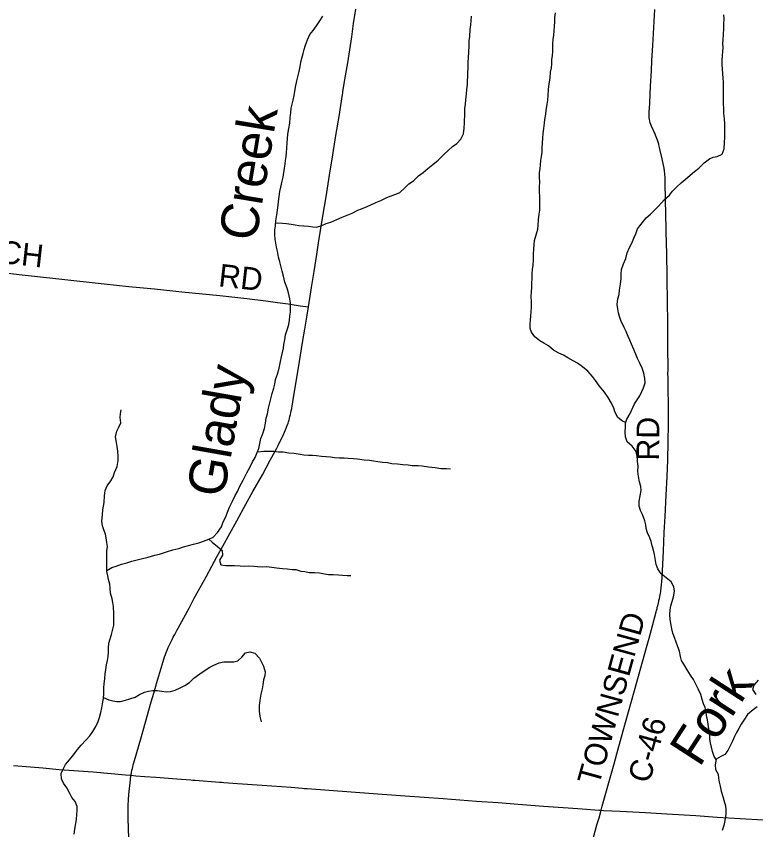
# Model space of a CAD drawing. Extents: x 1442749 to 1756758, y 235267 to 677782.
# Drawn here: x 1596416 to 1606204, y 466178 to 476949 of the extents above; entities that cross this region are included whole.
import ezdxf

# ---------------------------------------------------------------- set-up
doc = ezdxf.new("R2010")
doc.units = 0
for name, color, linetype in [('GM_X_County_Road', 7, 'Continuous'), ('GM_X_County_Road_Text', 7, 'Continuous'), ('GM_X_Major_River', 7, 'Continuous'), ('GM_X_Major_River_Text', 7, 'Continuous'), ('GM_X_Minor_River', 7, 'Continuous'), ('GM_X_Minor_River_Text', 7, 'Continuous'), ('GM_X_Township_Road', 7, 'Continuous'), ('GM_X_Township_Road_Text', 7, 'Continuous')]:
    doc.layers.add(name, color=color, linetype=linetype)

msp = doc.modelspace()

# ---------------------------------------------------------------- linework, layer by layer
at = {"layer": 'GM_X_County_Road'}
for points in [[(1600285, 473101), (1600326, 473357), (1600359, 473568), (1600395, 473794), (1600418, 473950), (1600445, 474115), (1600474, 474303), (1600516, 474559), (1600562, 474847), (1600607, 475116), (1600647, 475369), (1600690, 475624), (1600734, 475915), (1600737, 475932), (1600740, 475952), (1600775, 476162), (1600804, 476334), (1600856, 476678), (1600882, 476853), (1600915, 477070)], [(1604158, 466437), (1604173, 466491), (1604204, 466602), (1604286, 466896), (1604331, 467053), (1604366, 467183), (1604428, 467408), (1604481, 467597), (1604599, 468021), (1604759, 468593), (1604792, 468716), (1604841, 468896), (1604887, 469064), (1604892, 469083), (1604897, 469103), (1604901, 469122), (1604911, 469161), (1604916, 469182), (1604920, 469199), (1604923, 469214), (1604929, 469242), (1604934, 469265), (1604938, 469289), (1604943, 469312), (1604946, 469330), (1604949, 469352), (1604952, 469373), (1604954, 469389), (1604956, 469413), (1604958, 469434), (1604960, 469451), (1604968, 469605), (1604982, 469867), (1604994, 470116), (1605005, 470325), (1605019, 470607), (1605032, 470856), (1605040, 471073), (1605046, 471315), (1605048, 471552), (1605049, 471716), (1605044, 472106), (1605043, 472178), (1605042, 472201), (1605043, 472280), (1605041, 472569), (1605039, 472926), (1605037, 473139), (1605030, 473507), (1605026, 473802), (1605020, 474097), (1605015, 474363), (1605011, 474484), (1605005, 474779), (1605003, 474826), (1605002, 474845), (1605000, 474870), (1604998, 474891), (1604995, 474910), (1604993, 474924), (1604990, 474937), (1604983, 474976), (1604964, 475062), (1604939, 475174), (1604931, 475210), (1604926, 475231), (1604920, 475254), (1604912, 475281), (1604904, 475308), (1604896, 475331), (1604887, 475354), (1604877, 475377), (1604867, 475400), (1604858, 475417), (1604850, 475435), (1604822, 475494), (1604814, 475517), (1604807, 475539), (1604801, 475563), (1604798, 475582), (1604795, 475604), (1604794, 475622), (1604793, 475640), (1604794, 475668), (1604794, 475689), (1604796, 475728), (1604800, 475803), (1604813, 476023), (1604823, 476226), (1604830, 476364), (1604841, 476563), (1604867, 477038)], [(1597934, 466899), (1597936, 466909), (1597941, 466933), (1597948, 466967), (1597953, 466989), (1597958, 467012), (1597965, 467037), (1597973, 467063), (1598072, 467413), (1598125, 467603), (1598204, 467874), (1598237, 467987), (1598264, 468079), (1598268, 468094), (1598274, 468113), (1598346, 468362), (1598369, 468437), (1598379, 468467), (1598390, 468500), (1598400, 468525), (1598413, 468558), (1598427, 468590), (1598444, 468627), (1598460, 468660), (1598478, 468698), (1598494, 468728), (1598513, 468763), (1598541, 468817), (1598558, 468848), (1598584, 468896), (1598703, 469114), (1598773, 469244), (1598928, 469526), (1599005, 469667), (1599077, 469799), (1599151, 469935), (1599337, 470270), (1599457, 470489), (1599549, 470655), (1599674, 470879), (1599778, 471072), (1599865, 471231), (1599878, 471257), (1599893, 471286), (1599906, 471312), (1599920, 471341), (1599943, 471389), (1599953, 471413), (1599980, 471473), (1600003, 471531), (1600013, 471562), (1600020, 471580), (1600027, 471604), (1600033, 471624), (1600039, 471648), (1600046, 471675), (1600052, 471702), (1600057, 471726), (1600063, 471757), (1600069, 471791), (1600072, 471813), (1600078, 471846), (1600164, 472380), (1600205, 472629), (1600236, 472807), (1600267, 472991), (1600285, 473101)], [(1596381, 467029), (1596606, 467010), (1596769, 466996), (1596985, 466978), (1597436, 466943), (1597861, 466907), (1597934, 466899)], [(1597907, 466064), (1597899, 466330), (1597897, 466464), (1597897, 466482), (1597897, 466501), (1597898, 466527), (1597900, 466550), (1597902, 466577), (1597908, 466645), (1597927, 466839), (1597928, 466857), (1597931, 466877), (1597934, 466899)], [(1597934, 466899), (1597998, 466893), (1598116, 466883), (1598263, 466873), (1598541, 466851), (1598729, 466837), (1598754, 466836), (1598783, 466834), (1599108, 466810), (1599137, 466808), (1599165, 466805), (1599346, 466792), (1599670, 466767), (1600053, 466740), (1600202, 466728), (1600230, 466726), (1600266, 466723), (1601142, 466659), (1601564, 466626), (1602068, 466590), (1602507, 466558), (1602795, 466537), (1603060, 466517), (1603393, 466492), (1603848, 466459), (1604130, 466439), (1604158, 466437)], [(1604158, 466437), (1604189, 466435), (1604408, 466424), (1604745, 466405), (1605027, 466388), (1605413, 466365), (1605692, 466346), (1606303, 466309), (1606324, 466308), (1606346, 466307), (1606566, 466294), (1606697, 466285), (1606749, 466281)]]:
    msp.add_lwpolyline(points, dxfattribs=at)
at = {"layer": 'GM_X_Major_River'}
for points in [[(1606238, 468160), (1606177, 468091), (1606160, 468037), (1606206, 467970)], [(1606223, 467807), (1606168, 467764), (1606096, 467704), (1606057, 467644), (1606009, 467575), (1605978, 467518), (1605951, 467466), (1605922, 467411), (1605897, 467351), (1605871, 467298)], [(1605871, 467298), (1605836, 467226), (1605797, 467175), (1605744, 467150), (1605681, 467111), (1605665, 467039), (1605670, 466975), (1605705, 466916), (1605712, 466860), (1605721, 466810), (1605732, 466753), (1605748, 466687), (1605767, 466620), (1605782, 466568), (1605802, 466495), (1605809, 466445), (1605806, 466383), (1605796, 466301), (1605783, 466233), (1605759, 466170)]]:
    msp.add_lwpolyline(points, dxfattribs=at)
at = {"layer": 'GM_X_Minor_River'}
for points in [[(1599851, 474216), (1599940, 474212), (1599994, 474207), (1600056, 474196), (1600108, 474189), (1600158, 474181), (1600222, 474176), (1600284, 474171), (1600340, 474162), (1600390, 474158), (1600461, 474177), (1600517, 474204), (1600578, 474225), (1600658, 474260), (1600729, 474290), (1600796, 474315), (1600862, 474342), (1600937, 474381), (1600987, 474400), (1601060, 474430), (1601110, 474453), (1601175, 474482), (1601241, 474511), (1601320, 474548), (1601377, 474570), (1601439, 474593), (1601494, 474616), (1601559, 474678), (1601613, 474729), (1601672, 474772), (1601741, 474838), (1601802, 474881), (1601863, 474932), (1601930, 474986), (1602001, 475045), (1602082, 475124), (1602135, 475171), (1602192, 475223), (1602246, 475264), (1602301, 475323), (1602334, 475391), (1602345, 475469), (1602350, 475539), (1602352, 475662), (1602355, 475728), (1602362, 475786), (1602366, 475842), (1602375, 475924), (1602382, 475980), (1602387, 476046), (1602393, 476202), (1602398, 476266), (1602399, 476348), (1602402, 476401), (1602407, 476481), (1602410, 476549), (1602413, 476625), (1602420, 476683), (1602425, 476775), (1602432, 476837), (1602438, 476887), (1602443, 476951)], [(1600005, 475329), (1600012, 475389), (1600023, 475463), (1600036, 475533), (1600041, 475603), (1600050, 475677), (1600056, 475733), (1600067, 475785), (1600080, 475837), (1600093, 475899), (1600104, 475955), (1600112, 476011), (1600129, 476095), (1600146, 476163), (1600159, 476219), (1600172, 476283), (1600185, 476339), (1600196, 476393), (1600212, 476457), (1600229, 476509), (1600246, 476567), (1600269, 476639), (1600304, 476708), (1600347, 476762), (1600392, 476825), (1600433, 476887), (1600472, 476953)], [(1604483, 471570), (1604439, 471588), (1604380, 471638), (1604341, 471711), (1604325, 471761), (1604296, 471828), (1604251, 471903), (1604200, 471972), (1604135, 472051), (1604084, 472127), (1604042, 472180), (1603983, 472251), (1603913, 472308), (1603844, 472355), (1603786, 472386), (1603719, 472427), (1603661, 472460), (1603599, 472490), (1603527, 472529), (1603462, 472586), (1603400, 472623), (1603345, 472654), (1603281, 472703), (1603236, 472766), (1603220, 472816), (1603219, 472866), (1603222, 472928), (1603227, 472980), (1603231, 473040), (1603234, 473092), (1603235, 473169), (1603232, 473241), (1603237, 473301), (1603242, 473357), (1603242, 473415), (1603245, 473477), (1603246, 473543), (1603251, 473595), (1603258, 473653), (1603261, 473726), (1603264, 473802), (1603266, 473866), (1603269, 473924), (1603276, 473980), (1603299, 474054), (1603318, 474130), (1603325, 474182), (1603330, 474254), (1603339, 474330), (1603344, 474384), (1603345, 474454), (1603347, 474508), (1603344, 474562), (1603343, 474624), (1603340, 474691), (1603345, 474753), (1603343, 474817), (1603342, 474879), (1603351, 474931), (1603356, 474983), (1603360, 475041), (1603369, 475093), (1603376, 475151), (1603379, 475205), (1603382, 475269), (1603384, 475336), (1603391, 475396), (1603398, 475464), (1603409, 475534), (1603414, 475584), (1603427, 475652), (1603431, 475702), (1603445, 475786), (1603451, 475840), (1603458, 475900), (1603463, 475980), (1603470, 476056), (1603481, 476130), (1603486, 476208), (1603499, 476266), (1603504, 476320), (1603507, 476372), (1603513, 476432), (1603518, 476484), (1603519, 476591), (1603524, 476641), (1603531, 476699), (1603534, 476753), (1603539, 476823), (1603543, 476873), (1603546, 476931), (1603553, 476995)], [(1604400, 473322), (1604414, 473404), (1604423, 473478), (1604421, 473536), (1604428, 473598), (1604453, 473670), (1604484, 473740), (1604503, 473818), (1604534, 473887), (1604565, 473943), (1604590, 474011), (1604615, 474067), (1604638, 474133), (1604689, 474196), (1604752, 474279), (1604813, 474331), (1604864, 474384), (1604915, 474436), (1604990, 474521), (1605063, 474580), (1605104, 474634), (1605159, 474691), (1605216, 474743), (1605268, 474790), (1605335, 474847), (1605394, 474895), (1605449, 474936), (1605520, 475011), (1605591, 475062), (1605641, 475086), (1605692, 475093), (1605760, 475122), (1605785, 475196), (1605790, 475280), (1605793, 475348), (1605796, 475402), (1605795, 475469), (1605796, 475523), (1605790, 475591), (1605783, 475663), (1605782, 475721), (1605779, 475800), (1605778, 475854), (1605779, 475904), (1605777, 475962), (1605778, 476026), (1605775, 476076), (1605774, 476128), (1605768, 476187), (1605765, 476255), (1605760, 476309), (1605759, 476365), (1605762, 476431), (1605768, 476481), (1605771, 476533), (1605770, 476587), (1605772, 476637), (1605779, 476708), (1605780, 476788), (1605783, 476842), (1605786, 476918), (1605783, 476968)], [(1597615, 469613), (1597681, 469651), (1597737, 469666), (1597811, 469693), (1597878, 469714), (1597944, 469733), (1598001, 469747), (1598071, 469766), (1598160, 469789), (1598252, 469816), (1598313, 469829), (1598405, 469858), (1598490, 469883), (1598568, 469904), (1598631, 469923), (1598695, 469942), (1598764, 469961), (1598832, 469976), (1598895, 469998), (1598963, 470025), (1599022, 470054), (1599079, 470114), (1599132, 470189), (1599153, 470255), (1599190, 470321), (1599211, 470382), (1599238, 470448), (1599277, 470530), (1599314, 470604), (1599343, 470657), (1599374, 470729), (1599421, 470805), (1599468, 470904), (1599511, 470982), (1599544, 471048), (1599577, 471105), (1599606, 471173), (1599629, 471227), (1599653, 471359), (1599674, 471411), (1599703, 471489), (1599716, 471561), (1599725, 471627), (1599740, 471685), (1599757, 471760), (1599772, 471832), (1599789, 471900), (1599805, 471956), (1599826, 472024), (1599839, 472080), (1599846, 472140), (1599873, 472210), (1599894, 472292), (1599915, 472378), (1599926, 472442), (1599939, 472496), (1599954, 472554), (1599960, 472604), (1599971, 472666), (1599982, 472730), (1600007, 472812), (1600022, 472868), (1600033, 472927), (1600038, 472978), (1600046, 473032), (1600047, 473098), (1600046, 473150), (1600037, 473210), (1600020, 473286), (1600001, 473351), (1599973, 473429), (1599952, 473508), (1599935, 473576), (1599920, 473645), (1599905, 473699), (1599886, 473761), (1599873, 473840), (1599861, 473894), (1599850, 473944), (1599843, 473996), (1599838, 474061), (1599840, 474123), (1599847, 474175), (1599854, 474243), (1599867, 474321), (1599874, 474381), (1599881, 474447), (1599886, 474499), (1599896, 474561), (1599907, 474629), (1599918, 474687), (1599935, 474765), (1599950, 474821), (1599968, 474937), (1599976, 474991), (1599981, 475041), (1599988, 475091), (1599992, 475143), (1599999, 475203), (1600000, 475273), (1600005, 475329)], [(1605681, 467109), (1605655, 467146), (1605630, 467212), (1605619, 467273), (1605607, 467329), (1605596, 467379), (1605595, 467447), (1605582, 467514), (1605575, 467574), (1605565, 467632), (1605554, 467689), (1605547, 467743), (1605536, 467797), (1605512, 467847), (1605497, 467902), (1605478, 467968), (1605443, 468043), (1605413, 468107), (1605382, 468166), (1605341, 468226), (1605298, 468297), (1605266, 468350), (1605221, 468418), (1605210, 468473), (1605195, 468543), (1605173, 468601), (1605150, 468662), (1605127, 468724), (1605108, 468781), (1605094, 468837), (1605079, 468909), (1605070, 468968), (1605067, 469022), (1605072, 469088), (1605082, 469142), (1605097, 469202), (1605114, 469262), (1605127, 469336), (1605118, 469396), (1605083, 469461), (1605019, 469513), (1604954, 469566), (1604906, 469631), (1604885, 469690), (1604872, 469768), (1604865, 469822), (1604850, 469878), (1604832, 469939), (1604821, 469993), (1604804, 470043), (1604770, 470108), (1604753, 470166), (1604748, 470217), (1604738, 470269), (1604706, 470353), (1604680, 470406), (1604661, 470462), (1604660, 470530), (1604673, 470600), (1604686, 470668), (1604682, 470725), (1604667, 470787), (1604654, 470857), (1604645, 470927), (1604646, 470994), (1604641, 471054), (1604641, 471104), (1604620, 471186), (1604569, 471257), (1604504, 471314), (1604479, 471381), (1604476, 471447), (1604482, 471513), (1604481, 471563), (1604498, 471615), (1604543, 471690), (1604599, 471816), (1604668, 471923), (1604695, 471979), (1604720, 472031), (1604739, 472095), (1604738, 472153), (1604721, 472223), (1604701, 472288), (1604668, 472354), (1604639, 472417), (1604614, 472483), (1604592, 472536), (1604561, 472606), (1604536, 472659), (1604515, 472709), (1604491, 472776), (1604462, 472828), (1604419, 472919), (1604402, 472973), (1604388, 473023), (1604377, 473076), (1604368, 473134), (1604377, 473210), (1604396, 473264), (1604400, 473322)], [(1597562, 470414), (1597580, 470510), (1597585, 470600), (1597592, 470672), (1597619, 470730), (1597666, 470799), (1597699, 470851), (1597717, 470907), (1597751, 470987), (1597764, 471069), (1597766, 471121), (1597759, 471191), (1597754, 471251), (1597741, 471306), (1597732, 471382), (1597749, 471454), (1597772, 471510), (1597799, 471567), (1597791, 471636), (1597794, 471688), (1597803, 471740)], [(1599611, 471183), (1599691, 471190), (1599759, 471191), (1599825, 471190), (1599889, 471182), (1599947, 471181), (1600023, 471170), (1600096, 471165), (1600172, 471150), (1600222, 471141), (1600286, 471136), (1600338, 471136), (1600392, 471133), (1600456, 471126), (1600518, 471121), (1600574, 471114), (1600630, 471108), (1600694, 471103), (1600755, 471102), (1600809, 471097), (1600879, 471093), (1600933, 471088), (1601019, 471077), (1601093, 471070), (1601145, 471063), (1601203, 471052), (1601263, 471047), (1601331, 471041), (1601389, 471028), (1601463, 471021), (1601532, 471016), (1601604, 471011), (1601656, 471002), (1601736, 470999), (1601788, 470995), (1601872, 470985), (1601960, 470974), (1602036, 470963), (1602112, 470960), (1602163, 470958)], [(1597184, 466119), (1597193, 466185), (1597206, 466261), (1597215, 466317), (1597219, 466379), (1597222, 466433), (1597223, 466486), (1597196, 466550), (1597154, 466605), (1597125, 466657), (1597086, 466732), (1597042, 466793), (1597015, 466851), (1597012, 466921), (1597031, 466973), (1597068, 467041), (1597119, 467104), (1597178, 467174), (1597229, 467239), (1597274, 467297), (1597343, 467370), (1597390, 467423), (1597429, 467479), (1597468, 467543), (1597501, 467610), (1597517, 467664), (1597534, 467730), (1597551, 467794), (1597558, 467846), (1597571, 467914), (1597574, 467982), (1597577, 468058), (1597582, 468108), (1597587, 468177), (1597595, 468247), (1597602, 468297), (1597609, 468363), (1597622, 468419), (1597633, 468471), (1597639, 468531), (1597636, 468581), (1597641, 468649), (1597658, 468705), (1597677, 468765), (1597696, 468833), (1597706, 468887), (1597709, 468953), (1597706, 469035), (1597704, 469135), (1597696, 469185), (1597685, 469236), (1597664, 469312), (1597661, 469376), (1597654, 469430), (1597638, 469491), (1597627, 469541), (1597616, 469597), (1597613, 469664), (1597613, 469728), (1597617, 469812), (1597617, 469872), (1597622, 469928), (1597617, 469980), (1597608, 470042), (1597596, 470093), (1597577, 470149), (1597558, 470203), (1597548, 470266), (1597556, 470346), (1597562, 470414)], [(1598964, 470025), (1599011, 469984), (1599078, 469929), (1599140, 469874), (1599147, 469816), (1599108, 469748), (1599125, 469688), (1599191, 469675), (1599245, 469676), (1599307, 469676), (1599378, 469673), (1599436, 469670), (1599494, 469671), (1599560, 469668), (1599610, 469664), (1599672, 469661), (1599728, 469662), (1599801, 469657), (1599861, 469648), (1599939, 469639), (1600001, 469635), (1600067, 469626), (1600117, 469623), (1600181, 469602), (1600237, 469596), (1600295, 469585), (1600365, 469584), (1600431, 469579), (1600495, 469568), (1600551, 469559), (1600613, 469557), (1600680, 469552), (1600734, 469549), (1600796, 469546), (1600846, 469544)], [(1597572, 467927), (1597643, 467899), (1597695, 467885), (1597747, 467876), (1597797, 467877), (1597863, 467892), (1597918, 467910), (1597990, 467935), (1598047, 467968), (1598114, 467999), (1598168, 468015), (1598222, 468024), (1598280, 468021), (1598344, 468012), (1598401, 468006), (1598457, 468007), (1598519, 468026), (1598586, 468059), (1598648, 468087), (1598709, 468130), (1598768, 468187), (1598847, 468244), (1598902, 468282), (1598980, 468329), (1599031, 468356), (1599104, 468387), (1599164, 468401), (1599242, 468402), (1599296, 468403), (1599347, 468414), (1599403, 468464), (1599452, 468519), (1599509, 468533), (1599573, 468518), (1599636, 468449), (1599661, 468398), (1599687, 468346), (1599712, 468271), (1599707, 468217), (1599690, 468165), (1599681, 468097), (1599673, 468043), (1599654, 467973), (1599638, 467895), (1599631, 467817), (1599631, 467753), (1599640, 467679), (1599657, 467605)]]:
    msp.add_lwpolyline(points, dxfattribs=at)
at = {"layer": 'GM_X_Township_Road'}
for points in [[(1595724, 473613), (1595810, 473603), (1596156, 473564), (1596453, 473531), (1596981, 473472), (1597578, 473408), (1597907, 473373), (1598244, 473339)], [(1598244, 473339), (1598609, 473302), (1599112, 473252), (1599467, 473212), (1599721, 473180), (1599874, 473160), (1600017, 473140), (1600176, 473117), (1600285, 473101)], [(1604025, 465965), (1604107, 466256), (1604131, 466334), (1604158, 466437)]]:
    msp.add_lwpolyline(points, dxfattribs=at)

# ---------------------------------------------------------------- texts
at = {"layer": 'GM_X_County_Road_Text'}
for s, rotation, p in [('RD', 89.5254, (1604924, 471065)), ('TOWNSEND', 74.606, (1604128, 466751)), ('C-46', 74.6575, (1604797, 466781))]:
    msp.add_text(s, height=300, rotation=rotation, dxfattribs=at).set_placement(p)
at = {"layer": 'GM_X_Major_River_Text'}
msp.add_text('Fork', height=500, rotation=57.0271, dxfattribs=at).set_placement((1605458, 466994))
at = {"layer": 'GM_X_Minor_River_Text'}
for s, rotation, p in [('Creek', 80.5946, (1599587, 473955)), ('Glady', 80.0003, (1599161, 470563))]:
    msp.add_text(s, height=500, rotation=rotation, dxfattribs=at).set_placement(p)
at = {"layer": 'GM_X_Township_Road_Text'}
for s, rotation, p in [('SWITCH', 353.6023, (1595187, 473798)), ('RD', 353.5519, (1599084, 473375))]:
    msp.add_text(s, height=300, rotation=rotation, dxfattribs=at).set_placement(p)

doc.saveas('drawing.dxf')
